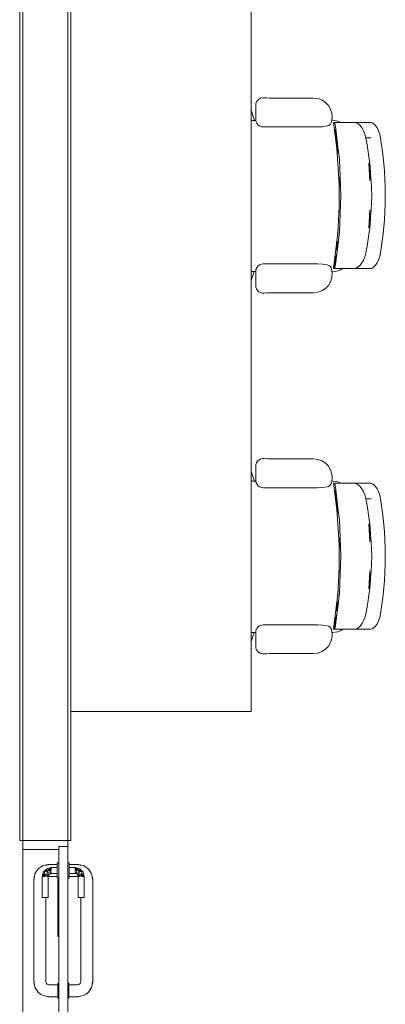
# Model space of a CAD drawing. Header units: millimetres. Extents: x -261 to 187, y -214 to 106.
# Tile 1041 of 1056: x -187.25 to -186.03, y 6.76 to 10.04. Entities that reach past the tile are written whole.
import ezdxf

# ---------------------------------------------------------------- set-up
doc = ezdxf.new("R2010")
doc.units = ezdxf.units.MM
doc.header["$LTSCALE"] = 0.005
doc.header["$MEASUREMENT"] = 0
for name, color, linetype, lineweight in [('IFC-Elemento de mobília-Contorno', 9, 'Continuous', 5), ('IFC-Laje-Contorno', 9, 'Continuous', 5), ('IFC-Parede padrão-Contorno', 9, 'Continuous', 5), ('IFC-Parede-Contorno', 9, 'Continuous', 5), ('IFC-Porta-Contorno', 9, 'Continuous', 5)]:
    doc.layers.add(name, color=color, linetype=linetype, lineweight=lineweight)

msp = doc.modelspace()

# ---------------------------------------------------------------- linework, layer by layer
at = {"layer": 'IFC-Elemento de mobília-Contorno', "lineweight": 5}
for p, q in [((-186.4428, 9.776), (-186.4369, 9.7775)), ((-186.4369, 9.7775), (-186.4309, 9.7777)), ((-186.4309, 9.7777), (-186.4221, 9.777)), ((-186.4221, 9.777), (-186.4132, 9.7768)), ((-186.4132, 9.7768), (-186.2664, 9.7768)), ((-186.2664, 9.7768), (-186.2521, 9.7751)), ((-186.4589, 9.7523), (-186.4582, 9.7584)), ((-186.4589, 9.706), (-186.4589, 9.7523)), ((-186.4582, 9.7584), (-186.456, 9.764)), ((-186.456, 9.764), (-186.4526, 9.7691)), ((-186.4526, 9.7691), (-186.4481, 9.7731)), ((-186.4481, 9.7731), (-186.4428, 9.776)), ((-186.2521, 9.7751), (-186.2386, 9.7703)), ((-186.2386, 9.7703), (-186.2265, 9.7625)), ((-186.2265, 9.7625), (-186.2166, 9.7522)), ((-186.2166, 9.7522), (-186.2092, 9.7398)), ((-186.4741, 9.7362), (-186.4624, 9.7024)), ((-186.2092, 9.7398), (-186.2048, 9.7262)), ((-186.2058, 9.6977), (-186.2037, 9.7119)), ((-186.2048, 9.7262), (-186.2037, 9.7119)), ((-186.4741, 9.7025), (-186.4584, 9.7024)), ((-186.4589, 9.706), (-186.458, 9.6994)), ((-186.458, 9.6994), (-186.4555, 9.6933)), ((-186.4555, 9.6933), (-186.4514, 9.688)), ((-186.4514, 9.688), (-186.4462, 9.684)), ((-186.4462, 9.684), (-186.44, 9.6814)), ((-186.44, 9.6814), (-186.4334, 9.6805)), ((-186.4334, 9.6805), (-186.252, 9.6805)), ((-186.252, 9.6805), (-186.236, 9.6814)), ((-186.236, 9.6814), (-186.2201, 9.684)), ((-186.2201, 9.684), (-186.2162, 9.6853)), ((-186.2162, 9.6853), (-186.2126, 9.6875)), ((-186.2126, 9.6875), (-186.2096, 9.6903)), ((-186.2096, 9.6903), (-186.2073, 9.6938)), ((-186.2073, 9.6938), (-186.2058, 9.6977)), ((-186.205, 9.7029), (-186.2014, 9.7029)), ((-186.2014, 9.7029), (-186.185, 9.7003)), ((-186.1995, 9.6954), (-186.1988, 9.6954)), ((-186.1995, 9.6954), (-186.1879, 9.6083)), ((-186.1988, 9.6954), (-186.1964, 9.6954)), ((-186.1964, 9.6954), (-186.1947, 9.6954)), ((-186.1947, 9.6954), (-186.1945, 9.6954)), ((-186.1945, 9.6954), (-186.1942, 9.6954)), ((-186.1945, 9.6954), (-186.1916, 9.6734)), ((-186.1942, 9.6954), (-186.1937, 9.6954)), ((-186.1937, 9.6954), (-186.1903, 9.6954)), ((-186.1903, 9.6954), (-186.1839, 9.6954)), ((-186.185, 9.7003), (-186.1747, 9.6954)), ((-186.1839, 9.6954), (-186.1746, 9.6954)), ((-186.1747, 9.6954), (-186.1625, 9.6954)), ((-186.1625, 9.6954), (-186.1476, 9.6954)), ((-186.1476, 9.6954), (-186.13, 9.6954)), ((-186.13, 9.6954), (-186.1239, 9.6942)), ((-186.13, 9.6954), (-186.0759, 9.6954)), ((-186.1239, 9.6942), (-186.1175, 9.6907)), ((-186.1175, 9.6907), (-186.1111, 9.6851)), ((-186.1111, 9.6851), (-186.1048, 9.6774)), ((-186.0759, 9.6954), (-186.0708, 9.6942)), ((-186.0708, 9.6942), (-186.0653, 9.6906)), ((-186.0653, 9.6906), (-186.0597, 9.6849)), ((-186.0597, 9.6849), (-186.0544, 9.6771)), ((-186.1938, 9.6734), (-186.1912, 9.6514)), ((-186.1938, 9.6734), (-186.1891, 9.634)), ((-186.1916, 9.6734), (-186.1893, 9.6541)), ((-186.1912, 9.6514), (-186.1891, 9.634)), ((-186.1893, 9.6541), (-186.187, 9.6349)), ((-186.1048, 9.6774), (-186.0992, 9.6678)), ((-186.0992, 9.6678), (-186.0945, 9.6566)), ((-186.0945, 9.6566), (-186.0913, 9.6441)), ((-186.0544, 9.6771), (-186.0495, 9.6675)), ((-186.0495, 9.6675), (-186.0455, 9.6564)), ((-186.0455, 9.6564), (-186.0426, 9.6441)), ((-186.1889, 9.6156), (-186.1874, 9.5998)), ((-186.1888, 9.6321), (-186.1842, 9.5936)), ((-186.1888, 9.6321), (-186.1865, 9.6129)), ((-186.187, 9.6349), (-186.1834, 9.6046)), ((-186.1865, 9.6129), (-186.1842, 9.5936)), ((-186.0913, 9.6441), (-186.0873, 9.6211)), ((-186.0913, 9.6441), (-186.0735, 9.6441)), ((-186.0873, 9.6211), (-186.0838, 9.5979)), ((-186.0426, 9.6441), (-186.0347, 9.5897)), ((-186.1879, 9.6083), (-186.1804, 9.4913)), ((-186.1834, 9.6046), (-186.1797, 9.5743)), ((-186.0838, 9.5979), (-186.0798, 9.5659)), ((-186.0347, 9.5897), (-186.0294, 9.535)), ((-186.1797, 9.5743), (-186.1785, 9.5438)), ((-186.0816, 9.5598), (-186.0798, 9.5303)), ((-186.0816, 9.5598), (-186.0781, 9.5008)), ((-186.0798, 9.5659), (-186.0777, 9.5496)), ((-186.0777, 9.5496), (-186.0756, 9.5252)), ((-186.1785, 9.5438), (-186.1773, 9.5133)), ((-186.0798, 9.5303), (-186.0781, 9.5008)), ((-186.0756, 9.5252), (-186.0734, 9.5009)), ((-186.0294, 9.535), (-186.0268, 9.4799)), ((-186.1805, 9.4094), (-186.1804, 9.4913)), ((-186.1795, 9.5133), (-186.1783, 9.4829)), ((-186.1773, 9.5133), (-186.1761, 9.4829)), ((-186.1761, 9.4829), (-186.1749, 9.4524)), ((-186.0734, 9.5009), (-186.0718, 9.4521)), ((-186.1761, 9.4219), (-186.1749, 9.4524)), ((-186.0734, 9.4032), (-186.0718, 9.4521)), ((-186.0268, 9.4799), (-186.0267, 9.4248)), ((-186.1773, 9.3914), (-186.1761, 9.4219)), ((-186.0294, 9.3698), (-186.0267, 9.4248)), ((-186.185, 9.3277), (-186.1805, 9.4094)), ((-186.1812, 9.397), (-186.1805, 9.4123)), ((-186.1785, 9.3609), (-186.1773, 9.3914)), ((-186.0816, 9.3443), (-186.0781, 9.4034)), ((-186.0799, 9.3738), (-186.0781, 9.4034)), ((-186.0756, 9.3789), (-186.0734, 9.4032)), ((-186.1797, 9.3305), (-186.1785, 9.3609)), ((-186.0816, 9.3443), (-186.0799, 9.3738)), ((-186.0798, 9.3382), (-186.0778, 9.3546)), ((-186.0778, 9.3546), (-186.0756, 9.3789)), ((-186.0347, 9.315), (-186.0294, 9.3698)), ((-186.1995, 9.2093), (-186.185, 9.3277)), ((-186.1859, 9.3203), (-186.1844, 9.3395)), ((-186.1844, 9.2919), (-186.1797, 9.3305)), ((-186.1821, 9.3112), (-186.1796, 9.3348)), ((-186.1821, 9.3112), (-186.1797, 9.3305)), ((-186.1812, 9.3182), (-186.1812, 9.3182)), ((-186.0839, 9.3062), (-186.0798, 9.3382)), ((-186.1916, 9.2313), (-186.1844, 9.2919)), ((-186.1892, 9.2699), (-186.1856, 9.3002)), ((-186.1867, 9.2726), (-186.1844, 9.2919)), ((-186.1844, 9.2919), (-186.1821, 9.3112)), ((-186.0873, 9.2834), (-186.0839, 9.3062)), ((-186.0426, 9.2607), (-186.0347, 9.315)), ((-186.1916, 9.2313), (-186.189, 9.2533)), ((-186.189, 9.2533), (-186.1867, 9.2726)), ((-186.0945, 9.2482), (-186.0913, 9.2607)), ((-186.0913, 9.2607), (-186.0873, 9.2834)), ((-186.0455, 9.2484), (-186.0426, 9.2607)), ((-186.4514, 9.2167), (-186.4462, 9.2208)), ((-186.4462, 9.2208), (-186.44, 9.2233)), ((-186.44, 9.2233), (-186.4334, 9.2242)), ((-186.4334, 9.2242), (-186.252, 9.2242)), ((-186.252, 9.2242), (-186.236, 9.2233)), ((-186.236, 9.2233), (-186.2201, 9.2208)), ((-186.2201, 9.2208), (-186.2162, 9.2194)), ((-186.2162, 9.2194), (-186.2126, 9.2173)), ((-186.1964, 9.2093), (-186.1938, 9.2313)), ((-186.1945, 9.2093), (-186.1916, 9.2313)), ((-186.1938, 9.2313), (-186.1915, 9.2506)), ((-186.1175, 9.214), (-186.1111, 9.2197)), ((-186.1111, 9.2197), (-186.1048, 9.2274)), ((-186.1048, 9.2274), (-186.0992, 9.2369)), ((-186.0992, 9.2369), (-186.0945, 9.2482)), ((-186.0653, 9.2141), (-186.0597, 9.2199)), ((-186.0597, 9.2199), (-186.0544, 9.2276)), ((-186.0544, 9.2276), (-186.0495, 9.2372)), ((-186.0495, 9.2372), (-186.0455, 9.2484)), ((-186.4741, 9.1686), (-186.4637, 9.1987)), ((-186.4741, 9.1987), (-186.4589, 9.1987)), ((-186.4589, 9.1988), (-186.458, 9.2053)), ((-186.4589, 9.1524), (-186.4589, 9.1988)), ((-186.4586, 9.2079), (-186.457, 9.2079)), ((-186.458, 9.2053), (-186.4555, 9.2115)), ((-186.4555, 9.2115), (-186.4514, 9.2167)), ((-186.2126, 9.2173), (-186.2096, 9.2144)), ((-186.2096, 9.2144), (-186.2073, 9.211)), ((-186.2073, 9.211), (-186.2058, 9.2071)), ((-186.2058, 9.2071), (-186.2037, 9.1929)), ((-186.2048, 9.1786), (-186.2037, 9.1929)), ((-186.2045, 9.1983), (-186.2014, 9.1983)), ((-186.2014, 9.1983), (-186.185, 9.2009)), ((-186.1995, 9.2093), (-186.1988, 9.2093)), ((-186.1988, 9.2093), (-186.1964, 9.2093)), ((-186.1964, 9.2093), (-186.1947, 9.2093)), ((-186.1947, 9.2093), (-186.1945, 9.2093)), ((-186.1945, 9.2093), (-186.1942, 9.2093)), ((-186.1942, 9.2093), (-186.1937, 9.2093)), ((-186.1937, 9.2093), (-186.1903, 9.2093)), ((-186.1903, 9.2093), (-186.1839, 9.2093)), ((-186.185, 9.2009), (-186.1755, 9.2048)), ((-186.1839, 9.2093), (-186.1746, 9.2093)), ((-186.1755, 9.2048), (-186.1691, 9.2093)), ((-186.1746, 9.2093), (-186.1625, 9.2093)), ((-186.1625, 9.2093), (-186.1476, 9.2093)), ((-186.1476, 9.2093), (-186.13, 9.2093)), ((-186.13, 9.2093), (-186.1239, 9.2105)), ((-186.13, 9.2093), (-186.0759, 9.2093)), ((-186.1239, 9.2105), (-186.1175, 9.214)), ((-186.0759, 9.2093), (-186.0708, 9.2105)), ((-186.0708, 9.2105), (-186.0653, 9.2141)), ((-186.2166, 9.1526), (-186.2092, 9.1649)), ((-186.2092, 9.1649), (-186.2048, 9.1786)), ((-186.4589, 9.1524), (-186.4582, 9.1464)), ((-186.4582, 9.1464), (-186.456, 9.1407)), ((-186.456, 9.1407), (-186.4526, 9.1357)), ((-186.4526, 9.1357), (-186.4481, 9.1316)), ((-186.4481, 9.1316), (-186.4428, 9.1288)), ((-186.4428, 9.1288), (-186.4369, 9.1272)), ((-186.4369, 9.1272), (-186.4309, 9.1271)), ((-186.4309, 9.1271), (-186.4221, 9.1278)), ((-186.4221, 9.1278), (-186.4132, 9.128)), ((-186.4132, 9.128), (-186.2664, 9.128)), ((-186.2664, 9.128), (-186.2521, 9.1296)), ((-186.2521, 9.1296), (-186.2386, 9.1345)), ((-186.2386, 9.1345), (-186.2265, 9.1423)), ((-186.2265, 9.1423), (-186.2166, 9.1526)), ((-186.456, 8.5617), (-186.4526, 8.5668)), ((-186.4526, 8.5668), (-186.4481, 8.5708)), ((-186.4481, 8.5708), (-186.4428, 8.5737)), ((-186.4428, 8.5737), (-186.4369, 8.5753)), ((-186.4369, 8.5753), (-186.4309, 8.5754)), ((-186.4309, 8.5754), (-186.4221, 8.5747)), ((-186.4221, 8.5747), (-186.4132, 8.5745)), ((-186.4132, 8.5745), (-186.2664, 8.5745)), ((-186.2664, 8.5745), (-186.2521, 8.5728)), ((-186.2521, 8.5728), (-186.2386, 8.568)), ((-186.2386, 8.568), (-186.2265, 8.5602)), ((-186.4741, 8.5339), (-186.4624, 8.5001)), ((-186.4589, 8.5501), (-186.4582, 8.5561)), ((-186.4589, 8.5037), (-186.4589, 8.5501)), ((-186.4582, 8.5561), (-186.456, 8.5617)), ((-186.2265, 8.5602), (-186.2166, 8.5499)), ((-186.2166, 8.5499), (-186.2092, 8.5376)), ((-186.2092, 8.5376), (-186.2048, 8.5239)), ((-186.4741, 8.5002), (-186.4584, 8.5001)), ((-186.4589, 8.5037), (-186.458, 8.4971)), ((-186.458, 8.4971), (-186.4555, 8.491)), ((-186.2058, 8.4954), (-186.2037, 8.5096)), ((-186.205, 8.5006), (-186.2014, 8.5006)), ((-186.2048, 8.5239), (-186.2037, 8.5096)), ((-186.2014, 8.5006), (-186.185, 8.498)), ((-186.185, 8.498), (-186.1747, 8.4932)), ((-186.4555, 8.491), (-186.4514, 8.4857)), ((-186.4514, 8.4857), (-186.4462, 8.4817)), ((-186.4462, 8.4817), (-186.44, 8.4791)), ((-186.44, 8.4791), (-186.4334, 8.4783)), ((-186.4334, 8.4783), (-186.252, 8.4783)), ((-186.252, 8.4783), (-186.236, 8.4791)), ((-186.236, 8.4791), (-186.2201, 8.4817)), ((-186.2201, 8.4817), (-186.2162, 8.483)), ((-186.2162, 8.483), (-186.2126, 8.4852)), ((-186.2126, 8.4852), (-186.2096, 8.488)), ((-186.2096, 8.488), (-186.2073, 8.4915)), ((-186.2073, 8.4915), (-186.2058, 8.4954)), ((-186.1995, 8.4932), (-186.1988, 8.4932)), ((-186.1995, 8.4932), (-186.1879, 8.406)), ((-186.1988, 8.4932), (-186.1964, 8.4932)), ((-186.1964, 8.4932), (-186.1947, 8.4932)), ((-186.1947, 8.4932), (-186.1945, 8.4932)), ((-186.1945, 8.4932), (-186.1942, 8.4932)), ((-186.1945, 8.4932), (-186.1916, 8.4711)), ((-186.1942, 8.4932), (-186.1937, 8.4932)), ((-186.1938, 8.4711), (-186.1912, 8.4491)), ((-186.1938, 8.4711), (-186.1891, 8.4317)), ((-186.1937, 8.4932), (-186.1903, 8.4932)), ((-186.1916, 8.4711), (-186.1893, 8.4519)), ((-186.1903, 8.4932), (-186.1839, 8.4932)), ((-186.1839, 8.4932), (-186.1746, 8.4932)), ((-186.1747, 8.4932), (-186.1625, 8.4932)), ((-186.1625, 8.4932), (-186.1476, 8.4932)), ((-186.1476, 8.4932), (-186.13, 8.4932)), ((-186.13, 8.4932), (-186.1239, 8.4919)), ((-186.13, 8.4932), (-186.0759, 8.4932)), ((-186.1239, 8.4919), (-186.1175, 8.4884)), ((-186.1175, 8.4884), (-186.1111, 8.4828)), ((-186.1111, 8.4828), (-186.1048, 8.4751)), ((-186.1048, 8.4751), (-186.0992, 8.4656)), ((-186.0992, 8.4656), (-186.0945, 8.4543)), ((-186.0759, 8.4932), (-186.0708, 8.4919)), ((-186.0708, 8.4919), (-186.0653, 8.4883)), ((-186.0653, 8.4883), (-186.0597, 8.4826)), ((-186.0597, 8.4826), (-186.0544, 8.4748)), ((-186.0544, 8.4748), (-186.0495, 8.4653)), ((-186.0495, 8.4653), (-186.0455, 8.4541)), ((-186.1912, 8.4491), (-186.1891, 8.4317)), ((-186.1893, 8.4519), (-186.187, 8.4326)), ((-186.187, 8.4326), (-186.1834, 8.4023)), ((-186.0945, 8.4543), (-186.0913, 8.4418)), ((-186.0913, 8.4418), (-186.0873, 8.4188)), ((-186.0913, 8.4418), (-186.0735, 8.4418)), ((-186.0455, 8.4541), (-186.0426, 8.4418)), ((-186.0426, 8.4418), (-186.0347, 8.3874)), ((-186.1889, 8.4133), (-186.1874, 8.3975)), ((-186.1888, 8.4298), (-186.1842, 8.3913)), ((-186.1888, 8.4298), (-186.1865, 8.4106)), ((-186.1879, 8.406), (-186.1804, 8.289)), ((-186.1865, 8.4106), (-186.1842, 8.3913)), ((-186.1834, 8.4023), (-186.1797, 8.372)), ((-186.0873, 8.4188), (-186.0838, 8.3957)), ((-186.1797, 8.372), (-186.1785, 8.3415)), ((-186.0838, 8.3957), (-186.0798, 8.3636)), ((-186.0347, 8.3874), (-186.0294, 8.3327)), ((-186.1785, 8.3415), (-186.1773, 8.311)), ((-186.0816, 8.3576), (-186.0798, 8.328)), ((-186.0816, 8.3576), (-186.0781, 8.2985)), ((-186.0798, 8.3636), (-186.0777, 8.3473)), ((-186.0777, 8.3473), (-186.0756, 8.3229)), ((-186.1795, 8.311), (-186.1783, 8.2806)), ((-186.1773, 8.311), (-186.1761, 8.2806)), ((-186.0798, 8.328), (-186.0781, 8.2985)), ((-186.0756, 8.3229), (-186.0734, 8.2986)), ((-186.0294, 8.3327), (-186.0268, 8.2777)), ((-186.1805, 8.2071), (-186.1804, 8.289)), ((-186.1761, 8.2806), (-186.1749, 8.2501)), ((-186.0734, 8.2986), (-186.0718, 8.2498)), ((-186.0268, 8.2777), (-186.0267, 8.2225)), ((-186.1761, 8.2196), (-186.1749, 8.2501)), ((-186.0734, 8.2009), (-186.0718, 8.2498)), ((-186.185, 8.1254), (-186.1805, 8.2071)), ((-186.1812, 8.1947), (-186.1805, 8.21)), ((-186.1773, 8.1891), (-186.1761, 8.2196)), ((-186.0294, 8.1675), (-186.0267, 8.2225)), ((-186.1785, 8.1587), (-186.1773, 8.1891)), ((-186.0816, 8.142), (-186.0781, 8.2011)), ((-186.0816, 8.142), (-186.0799, 8.1716)), ((-186.0799, 8.1716), (-186.0781, 8.2011)), ((-186.0778, 8.1523), (-186.0756, 8.1766)), ((-186.0756, 8.1766), (-186.0734, 8.2009)), ((-186.1859, 8.118), (-186.1844, 8.1372)), ((-186.1797, 8.1282), (-186.1785, 8.1587)), ((-186.0839, 8.1039), (-186.0798, 8.1359)), ((-186.0798, 8.1359), (-186.0778, 8.1523)), ((-186.0347, 8.1128), (-186.0294, 8.1675)), ((-186.1995, 8.007), (-186.185, 8.1254)), ((-186.1844, 8.0896), (-186.1797, 8.1282)), ((-186.1844, 8.0896), (-186.1821, 8.1089)), ((-186.1821, 8.1089), (-186.1796, 8.1326)), ((-186.1821, 8.1089), (-186.1797, 8.1282)), ((-186.1812, 8.1159), (-186.1812, 8.1159)), ((-186.0873, 8.0811), (-186.0839, 8.1039)), ((-186.0426, 8.0584), (-186.0347, 8.1128)), ((-186.1916, 8.029), (-186.1844, 8.0896)), ((-186.1892, 8.0676), (-186.1856, 8.0979)), ((-186.189, 8.0511), (-186.1867, 8.0703)), ((-186.1867, 8.0703), (-186.1844, 8.0896)), ((-186.0913, 8.0584), (-186.0873, 8.0811)), ((-186.1938, 8.029), (-186.1915, 8.0483)), ((-186.1916, 8.029), (-186.189, 8.0511)), ((-186.0992, 8.0346), (-186.0945, 8.0459)), ((-186.0945, 8.0459), (-186.0913, 8.0584)), ((-186.0495, 8.0349), (-186.0455, 8.0461)), ((-186.0455, 8.0461), (-186.0426, 8.0584)), ((-186.4586, 8.0056), (-186.457, 8.0056)), ((-186.458, 8.0031), (-186.4555, 8.0092)), ((-186.4555, 8.0092), (-186.4514, 8.0145)), ((-186.4514, 8.0145), (-186.4462, 8.0185)), ((-186.4462, 8.0185), (-186.44, 8.021)), ((-186.44, 8.021), (-186.4334, 8.0219)), ((-186.4334, 8.0219), (-186.252, 8.0219)), ((-186.252, 8.0219), (-186.236, 8.021)), ((-186.236, 8.021), (-186.2201, 8.0185)), ((-186.2201, 8.0185), (-186.2162, 8.0172)), ((-186.2162, 8.0172), (-186.2126, 8.015)), ((-186.2126, 8.015), (-186.2096, 8.0121)), ((-186.2096, 8.0121), (-186.2073, 8.0087)), ((-186.2073, 8.0087), (-186.2058, 8.0048)), ((-186.2058, 8.0048), (-186.2037, 7.9906)), ((-186.1995, 8.007), (-186.1988, 8.007)), ((-186.1988, 8.007), (-186.1964, 8.007)), ((-186.1964, 8.007), (-186.1938, 8.029)), ((-186.1964, 8.007), (-186.1947, 8.007)), ((-186.1947, 8.007), (-186.1945, 8.007)), ((-186.1945, 8.007), (-186.1916, 8.029)), ((-186.1945, 8.007), (-186.1942, 8.007)), ((-186.1942, 8.007), (-186.1937, 8.007)), ((-186.1937, 8.007), (-186.1903, 8.007)), ((-186.1903, 8.007), (-186.1839, 8.007)), ((-186.1839, 8.007), (-186.1746, 8.007)), ((-186.1755, 8.0025), (-186.1691, 8.007)), ((-186.1746, 8.007), (-186.1625, 8.007)), ((-186.1625, 8.007), (-186.1476, 8.007)), ((-186.1476, 8.007), (-186.13, 8.007)), ((-186.13, 8.007), (-186.1239, 8.0082)), ((-186.13, 8.007), (-186.0759, 8.007)), ((-186.1239, 8.0082), (-186.1175, 8.0117)), ((-186.1175, 8.0117), (-186.1111, 8.0174)), ((-186.1111, 8.0174), (-186.1048, 8.0251)), ((-186.1048, 8.0251), (-186.0992, 8.0346)), ((-186.0759, 8.007), (-186.0708, 8.0082)), ((-186.0708, 8.0082), (-186.0653, 8.0118)), ((-186.0653, 8.0118), (-186.0597, 8.0176)), ((-186.0597, 8.0176), (-186.0544, 8.0253)), ((-186.0544, 8.0253), (-186.0495, 8.0349)), ((-186.4741, 7.9663), (-186.4637, 7.9964)), ((-186.4741, 7.9964), (-186.4589, 7.9964)), ((-186.4589, 7.9965), (-186.458, 8.0031)), ((-186.4589, 7.9501), (-186.4589, 7.9965)), ((-186.2092, 7.9626), (-186.2048, 7.9763)), ((-186.2048, 7.9763), (-186.2037, 7.9906)), ((-186.2045, 7.996), (-186.2014, 7.996)), ((-186.2014, 7.996), (-186.185, 7.9986)), ((-186.185, 7.9986), (-186.1755, 8.0025)), ((-186.4589, 7.9501), (-186.4582, 7.9441)), ((-186.4582, 7.9441), (-186.456, 7.9384)), ((-186.2386, 7.9322), (-186.2265, 7.94)), ((-186.2265, 7.94), (-186.2166, 7.9503)), ((-186.2166, 7.9503), (-186.2092, 7.9626)), ((-186.456, 7.9384), (-186.4526, 7.9334)), ((-186.4526, 7.9334), (-186.4481, 7.9293)), ((-186.4481, 7.9293), (-186.4428, 7.9265)), ((-186.4428, 7.9265), (-186.4369, 7.9249)), ((-186.4369, 7.9249), (-186.4309, 7.9248)), ((-186.4309, 7.9248), (-186.4221, 7.9255)), ((-186.4221, 7.9255), (-186.4132, 7.9257)), ((-186.4132, 7.9257), (-186.2664, 7.9257)), ((-186.2664, 7.9257), (-186.2521, 7.9273)), ((-186.2521, 7.9273), (-186.2386, 7.9322))]:
    msp.add_line(p, q, dxfattribs=at)
at = {"layer": 'IFC-Laje-Contorno', "lineweight": 5}
for p, q in [((-186.4741, 7.7326), (-186.4741, 15.2835)), ((-187.0753, 7.7326), (-186.4741, 7.7326)), ((-187.0853, 7.2281), (-187.0853, 7.3033)), ((-187.2356, 6.4316), (-187.2356, 7.2732)), ((-187.0853, 6.8274), (-187.0853, 7.178)), ((-187.0853, 6.7372), (-187.0853, 6.7773))]:
    msp.add_line(p, q, dxfattribs=at)
at = {"layer": 'IFC-Parede padrão-Contorno', "lineweight": 5}
for p, q in [((-187.0853, 8.0375), (-187.0853, 15.2935)), ((-187.0753, 8.0795), (-187.0753, 15.2935)), ((-187.0853, 7.3033), (-187.0853, 8.0795)), ((-187.0753, 7.3033), (-187.0753, 8.0795)), ((-187.2356, 7.3033), (-187.2356, 8.0375)), ((-187.2356, 7.3033), (-187.221, 7.3033)), ((-187.221, 7.3033), (-187.0853, 7.3033)), ((-187.0853, 7.3033), (-187.0843, 7.3033)), ((-187.0843, 7.3033), (-187.0753, 7.3033))]:
    msp.add_line(p, q, dxfattribs=at)
at = {"layer": 'IFC-Parede-Contorno', "lineweight": 5}
for p, q in [((-187.2456, 7.3033), (-187.2456, 13.3555)), ((-187.2356, 7.3914), (-187.2356, 11.2455)), ((-187.2456, 7.3033), (-187.2446, 7.3033)), ((-187.2446, 7.3033), (-187.2356, 7.3033))]:
    msp.add_line(p, q, dxfattribs=at)
at = {"layer": 'IFC-Porta-Contorno', "lineweight": 5}
for p, q in [((-187.2356, 7.2757), (-187.2356, 7.3033)), ((-187.1154, 7.2076), (-187.1154, 7.2832)), ((-187.1154, 7.2832), (-187.088, 7.2832)), ((-187.088, 7.2832), (-187.0853, 7.2832)), ((-187.0853, 7.285), (-187.0853, 7.3033)), ((-187.0853, 7.2832), (-187.0853, 7.285)), ((-187.0853, 7.2076), (-187.0853, 7.2832)), ((-187.2356, 7.2732), (-187.2356, 7.2757)), ((-187.2356, 7.2732), (-187.1255, 7.2732)), ((-187.1255, 7.2732), (-187.1154, 7.2732)), ((-187.1757, 7.2139), (-187.1676, 7.2193)), ((-187.1676, 7.2193), (-187.1578, 7.2213)), ((-187.1582, 7.2212), (-187.1484, 7.2231)), ((-187.1582, 7.2212), (-187.157, 7.2214)), ((-187.1578, 7.2213), (-187.1572, 7.2214)), ((-187.1572, 7.2214), (-187.1484, 7.2224)), ((-187.1484, 7.2231), (-187.1204, 7.2231)), ((-187.1204, 7.2281), (-187.1154, 7.2281)), ((-187.1204, 7.2273), (-187.1204, 7.2281)), ((-187.1204, 7.2248), (-187.1204, 7.2273)), ((-187.1204, 7.2208), (-187.1204, 7.2248)), ((-187.1204, 7.2156), (-187.1204, 7.2208)), ((-187.0853, 7.2281), (-187.0803, 7.2281)), ((-187.0803, 7.2273), (-187.0803, 7.2281)), ((-187.0803, 7.2248), (-187.0803, 7.2273)), ((-187.0803, 7.2208), (-187.0803, 7.2248)), ((-187.0803, 7.2231), (-187.0522, 7.2231)), ((-187.0803, 7.2156), (-187.0803, 7.2208)), ((-187.0522, 7.2231), (-187.0425, 7.2212)), ((-187.0522, 7.2224), (-187.0435, 7.2214)), ((-187.0436, 7.2214), (-187.0425, 7.2212)), ((-187.0434, 7.2214), (-187.0429, 7.2213)), ((-187.0429, 7.2213), (-187.0331, 7.2193)), ((-187.0331, 7.2193), (-187.0249, 7.2139)), ((-187.1966, 7.1828), (-187.1947, 7.1922)), ((-187.1947, 7.1922), (-187.1893, 7.2003)), ((-187.1903, 7.1988), (-187.1888, 7.2018)), ((-187.1893, 7.2003), (-187.1869, 7.2043)), ((-187.1888, 7.2018), (-187.1838, 7.2085)), ((-187.1869, 7.2043), (-187.1838, 7.2085)), ((-187.1838, 7.2085), (-187.1791, 7.212)), ((-187.1791, 7.212), (-187.1728, 7.2158)), ((-187.1705, 7.1831), (-187.1699, 7.1852)), ((-187.1699, 7.1852), (-187.1693, 7.1873)), ((-187.1693, 7.1873), (-187.1682, 7.1916)), ((-187.1693, 7.1873), (-187.1655, 7.1831)), ((-187.1682, 7.1916), (-187.1664, 7.1981)), ((-187.1682, 7.1916), (-187.1655, 7.1831)), ((-187.1682, 7.1916), (-187.1604, 7.1831)), ((-187.1664, 7.1981), (-187.1637, 7.2008)), ((-187.1638, 7.1914), (-187.1614, 7.1985)), ((-187.1638, 7.1914), (-187.1549, 7.1924)), ((-187.1638, 7.1914), (-187.1518, 7.1831)), ((-187.1638, 7.1914), (-187.1604, 7.1831)), ((-187.1637, 7.2008), (-187.1609, 7.2036)), ((-187.1614, 7.1985), (-187.1574, 7.2007)), ((-187.1609, 7.2036), (-187.1582, 7.2063)), ((-187.1582, 7.2063), (-187.1554, 7.2091)), ((-187.1582, 7.2063), (-187.1574, 7.2007)), ((-187.1582, 7.2063), (-187.151, 7.2007)), ((-187.1574, 7.2007), (-187.151, 7.2007)), ((-187.1574, 7.2007), (-187.1495, 7.1941)), ((-187.1554, 7.2091), (-187.1489, 7.2108)), ((-187.1554, 7.2091), (-187.1487, 7.2064)), ((-187.1549, 7.1924), (-187.1495, 7.1941)), ((-187.1549, 7.1924), (-187.1518, 7.1831)), ((-187.1549, 7.1924), (-187.1504, 7.1831)), ((-187.1549, 7.1924), (-187.1475, 7.1901)), ((-187.151, 7.2007), (-187.1487, 7.2064)), ((-187.1504, 7.1831), (-187.149, 7.1866)), ((-187.1495, 7.1941), (-187.1452, 7.195)), ((-187.149, 7.1866), (-187.1475, 7.1901)), ((-187.1489, 7.2108), (-187.1447, 7.212)), ((-187.1489, 7.2108), (-187.1404, 7.2031)), ((-187.1489, 7.2108), (-187.1404, 7.2081)), ((-187.1487, 7.2064), (-187.1404, 7.196)), ((-187.1487, 7.2064), (-187.1404, 7.2031)), ((-187.1475, 7.1901), (-187.1439, 7.1916)), ((-187.1452, 7.195), (-187.1404, 7.196)), ((-187.1452, 7.195), (-187.1404, 7.1931)), ((-187.1447, 7.212), (-187.1425, 7.2125)), ((-187.1447, 7.212), (-187.1404, 7.2081)), ((-187.1439, 7.1916), (-187.1404, 7.1931)), ((-187.1425, 7.2125), (-187.1404, 7.2131)), ((-187.1404, 7.2131), (-187.1204, 7.2131)), ((-187.1404, 7.2102), (-187.1404, 7.2118)), ((-187.1404, 7.2081), (-187.1404, 7.2102)), ((-187.1404, 7.2057), (-187.1404, 7.2081)), ((-187.1404, 7.2031), (-187.1404, 7.2057)), ((-187.1404, 7.196), (-187.1404, 7.1981)), ((-187.1404, 7.1931), (-187.1204, 7.1931)), ((-187.1204, 7.2096), (-187.1204, 7.2156)), ((-187.1204, 7.2031), (-187.1204, 7.2096)), ((-187.1204, 7.1966), (-187.1204, 7.2031)), ((-187.1204, 7.1906), (-187.1204, 7.1966)), ((-187.1204, 7.1854), (-187.1204, 7.1906)), ((-187.1204, 7.1814), (-187.1204, 7.1854)), ((-187.1154, 7.0688), (-187.1154, 7.2076)), ((-187.0853, 7.2031), (-187.0853, 7.2096)), ((-187.0853, 7.0688), (-187.0853, 7.2076)), ((-187.0803, 7.2096), (-187.0803, 7.2156)), ((-187.0803, 7.2131), (-187.0603, 7.2131)), ((-187.0803, 7.2081), (-187.0803, 7.2102)), ((-187.0803, 7.2031), (-187.0803, 7.2096)), ((-187.0803, 7.1966), (-187.0803, 7.2031)), ((-187.0803, 7.196), (-187.0803, 7.1981)), ((-187.0803, 7.1906), (-187.0803, 7.1966)), ((-187.0803, 7.1931), (-187.0603, 7.1931)), ((-187.0803, 7.1854), (-187.0803, 7.1906)), ((-187.0803, 7.1814), (-187.0803, 7.1854)), ((-187.0603, 7.2131), (-187.0581, 7.2125)), ((-187.0603, 7.2081), (-187.056, 7.212)), ((-187.0603, 7.2102), (-187.0603, 7.2118)), ((-187.0603, 7.2031), (-187.0517, 7.2108)), ((-187.0603, 7.2081), (-187.0517, 7.2108)), ((-187.0603, 7.2081), (-187.0603, 7.2102)), ((-187.0603, 7.2057), (-187.0603, 7.2081)), ((-187.0603, 7.196), (-187.0519, 7.2064)), ((-187.0603, 7.2031), (-187.0519, 7.2064)), ((-187.0603, 7.2031), (-187.0603, 7.2057)), ((-187.0603, 7.196), (-187.0603, 7.1981)), ((-187.0603, 7.196), (-187.0554, 7.195)), ((-187.0603, 7.1931), (-187.0554, 7.195)), ((-187.0603, 7.1931), (-187.0567, 7.1916)), ((-187.0581, 7.2125), (-187.056, 7.212)), ((-187.0567, 7.1916), (-187.0532, 7.1901)), ((-187.056, 7.212), (-187.0517, 7.2108)), ((-187.0554, 7.195), (-187.0512, 7.1941)), ((-187.0532, 7.1901), (-187.0457, 7.1924)), ((-187.0532, 7.1901), (-187.0517, 7.1866)), ((-187.0519, 7.2064), (-187.0452, 7.2091)), ((-187.0519, 7.2064), (-187.0497, 7.2007)), ((-187.0517, 7.2108), (-187.0452, 7.2091)), ((-187.0517, 7.1866), (-187.0502, 7.1831)), ((-187.0512, 7.1941), (-187.0432, 7.2007)), ((-187.0512, 7.1941), (-187.0457, 7.1924)), ((-187.0502, 7.1831), (-187.0457, 7.1924)), ((-187.0497, 7.2007), (-187.0425, 7.2063)), ((-187.0497, 7.2007), (-187.0432, 7.2007)), ((-187.0489, 7.1831), (-187.0457, 7.1924)), ((-187.0489, 7.1831), (-187.0369, 7.1914)), ((-187.0457, 7.1924), (-187.0369, 7.1914)), ((-187.0452, 7.2091), (-187.0425, 7.2063)), ((-187.0432, 7.2007), (-187.0425, 7.2063)), ((-187.0432, 7.2007), (-187.0393, 7.1985)), ((-187.0425, 7.2063), (-187.0397, 7.2036)), ((-187.0402, 7.1831), (-187.0325, 7.1916)), ((-187.0402, 7.1831), (-187.0369, 7.1914)), ((-187.0397, 7.2036), (-187.0342, 7.1981)), ((-187.0393, 7.1985), (-187.0369, 7.1914)), ((-187.0352, 7.1831), (-187.0325, 7.1916)), ((-187.0352, 7.1831), (-187.0313, 7.1873)), ((-187.0342, 7.1981), (-187.0325, 7.1916)), ((-187.0325, 7.1916), (-187.0313, 7.1873)), ((-187.0313, 7.1873), (-187.0308, 7.1852)), ((-187.0308, 7.1852), (-187.0302, 7.1831)), ((-187.0279, 7.2158), (-187.0216, 7.212)), ((-187.0216, 7.212), (-187.0168, 7.2085)), ((-187.0168, 7.2085), (-187.0137, 7.2043)), ((-187.0168, 7.2085), (-187.0118, 7.2018)), ((-187.0137, 7.2043), (-187.0114, 7.2003)), ((-187.0118, 7.2018), (-187.0104, 7.1988)), ((-187.0114, 7.2003), (-187.006, 7.1922)), ((-187.006, 7.1922), (-187.0041, 7.1828)), ((-187.1985, 7.173), (-187.1966, 7.1828)), ((-187.1985, 7.0166), (-187.1985, 7.173)), ((-187.1978, 7.173), (-187.1968, 7.1816)), ((-187.1968, 7.1816), (-187.1966, 7.1828)), ((-187.1705, 7.1129), (-187.1705, 7.1831)), ((-187.1691, 7.1831), (-187.1675, 7.1831)), ((-187.1675, 7.1831), (-187.1655, 7.1831)), ((-187.1655, 7.1831), (-187.163, 7.1831)), ((-187.163, 7.1831), (-187.1604, 7.1831)), ((-187.1554, 7.1831), (-187.1534, 7.1831)), ((-187.1534, 7.1831), (-187.1518, 7.1831)), ((-187.1504, 7.1822), (-187.1484, 7.1831)), ((-187.1504, 7.1129), (-187.1504, 7.1831)), ((-187.1484, 7.1831), (-187.1204, 7.1831)), ((-187.1204, 7.1789), (-187.1204, 7.1814)), ((-187.1204, 7.178), (-187.1204, 7.1789)), ((-187.1204, 7.178), (-187.1154, 7.178)), ((-187.1184, 7.0429), (-187.1184, 7.173)), ((-187.1184, 7.173), (-187.1163, 7.173)), ((-187.1163, 7.173), (-187.1154, 7.173)), ((-187.1154, 7.0429), (-187.1154, 7.173)), ((-187.0853, 7.178), (-187.0803, 7.178)), ((-187.0803, 7.1831), (-187.0522, 7.1831)), ((-187.0803, 7.1789), (-187.0803, 7.1814)), ((-187.0803, 7.178), (-187.0803, 7.1789)), ((-187.0522, 7.1831), (-187.0502, 7.1822)), ((-187.0502, 7.1129), (-187.0502, 7.1831)), ((-187.0489, 7.1831), (-187.0473, 7.1831)), ((-187.0473, 7.1831), (-187.0452, 7.1831)), ((-187.0402, 7.1831), (-187.0376, 7.1831)), ((-187.0376, 7.1831), (-187.0352, 7.1831)), ((-187.0352, 7.1831), (-187.0331, 7.1831)), ((-187.0331, 7.1831), (-187.0315, 7.1831)), ((-187.0302, 7.1129), (-187.0302, 7.1831)), ((-187.0041, 7.1828), (-187.0039, 7.1816)), ((-187.0041, 7.1828), (-187.0021, 7.173)), ((-187.0039, 7.1816), (-187.0028, 7.173)), ((-187.0021, 7.0166), (-187.0021, 7.173)), ((-187.1705, 7.1129), (-187.1701, 7.1129)), ((-187.1701, 7.1129), (-187.1691, 7.1129)), ((-187.1691, 7.1129), (-187.1675, 7.1129)), ((-187.1675, 7.1129), (-187.1655, 7.1129)), ((-187.1655, 7.1129), (-187.163, 7.1129)), ((-187.163, 7.1129), (-187.1604, 7.1129)), ((-187.1604, 7.1129), (-187.1578, 7.1129)), ((-187.1584, 7.0166), (-187.1584, 7.1129)), ((-187.1578, 7.1129), (-187.1554, 7.1129)), ((-187.1554, 7.1129), (-187.1534, 7.1129)), ((-187.1534, 7.1129), (-187.1518, 7.1129)), ((-187.1518, 7.1129), (-187.1508, 7.1129)), ((-187.1508, 7.1129), (-187.1504, 7.1129)), ((-187.0502, 7.1129), (-187.0499, 7.1129)), ((-187.0499, 7.1129), (-187.0489, 7.1129)), ((-187.0489, 7.1129), (-187.0473, 7.1129)), ((-187.0473, 7.1129), (-187.0452, 7.1129)), ((-187.0452, 7.1129), (-187.0428, 7.1129)), ((-187.0428, 7.1129), (-187.0402, 7.1129)), ((-187.0422, 7.0166), (-187.0422, 7.1129)), ((-187.0402, 7.1129), (-187.0376, 7.1129)), ((-187.0376, 7.1129), (-187.0352, 7.1129)), ((-187.0352, 7.1129), (-187.0331, 7.1129)), ((-187.0331, 7.1129), (-187.0315, 7.1129)), ((-187.0315, 7.1129), (-187.0305, 7.1129)), ((-187.0305, 7.1129), (-187.0302, 7.1129)), ((-187.1154, 6.5307), (-187.1154, 7.0688)), ((-187.0853, 6.5307), (-187.0853, 7.0688)), ((-187.1184, 6.9827), (-187.1184, 7.0429)), ((-187.1985, 6.9888), (-187.1985, 7.0166)), ((-187.1985, 6.8324), (-187.1985, 6.9888)), ((-187.1584, 6.9888), (-187.1584, 7.0166)), ((-187.1584, 6.8324), (-187.1584, 6.9888)), ((-187.0422, 6.9888), (-187.0422, 7.0166)), ((-187.0422, 6.8324), (-187.0422, 6.9888)), ((-187.0021, 6.9888), (-187.0021, 7.0166)), ((-187.0021, 6.8324), (-187.0021, 6.9888)), ((-187.1184, 6.9827), (-187.1174, 6.9827)), ((-187.1174, 6.9827), (-187.1154, 6.9827)), ((-187.1985, 6.8324), (-187.1966, 6.8226)), ((-187.1978, 6.8324), (-187.1968, 6.8238)), ((-187.1968, 6.8238), (-187.1966, 6.8226)), ((-187.1584, 6.8324), (-187.1555, 6.8253)), ((-187.1577, 6.8277), (-187.1537, 6.8233)), ((-187.1555, 6.8253), (-187.1484, 6.8224)), ((-187.1184, 6.8274), (-187.1154, 6.8274)), ((-187.1184, 6.8265), (-187.1184, 6.8274)), ((-187.1184, 6.824), (-187.1184, 6.8265)), ((-187.1184, 6.82), (-187.1184, 6.824)), ((-187.0853, 6.8274), (-187.0823, 6.8274)), ((-187.0823, 6.8265), (-187.0823, 6.8274)), ((-187.0823, 6.824), (-187.0823, 6.8265)), ((-187.0823, 6.82), (-187.0823, 6.824)), ((-187.0522, 6.8224), (-187.0452, 6.8253)), ((-187.047, 6.8233), (-187.043, 6.8277)), ((-187.0451, 6.8253), (-187.0422, 6.8324)), ((-187.0041, 6.8226), (-187.0021, 6.8324)), ((-187.0041, 6.8226), (-187.0039, 6.8238)), ((-187.0039, 6.8238), (-187.0028, 6.8324)), ((-187.1968, 6.8236), (-187.1967, 6.8231)), ((-187.1967, 6.8231), (-187.1947, 6.8132)), ((-187.1947, 6.8132), (-187.1893, 6.8051)), ((-187.1912, 6.808), (-187.1874, 6.8017)), ((-187.1874, 6.8017), (-187.1838, 6.797)), ((-187.1838, 6.797), (-187.1796, 6.7939)), ((-187.1838, 6.797), (-187.1772, 6.792)), ((-187.1796, 6.7939), (-187.1757, 6.7915)), ((-187.1772, 6.792), (-187.1742, 6.7905)), ((-187.1757, 6.7915), (-187.1676, 6.7861)), ((-187.1484, 6.8224), (-187.1184, 6.8224)), ((-187.1184, 6.8149), (-187.1184, 6.82)), ((-187.1184, 6.8088), (-187.1184, 6.8149)), ((-187.1184, 6.8023), (-187.1184, 6.8088)), ((-187.1184, 6.7958), (-187.1184, 6.8023)), ((-187.1184, 6.7898), (-187.1184, 6.7958)), ((-187.0823, 6.8224), (-187.0522, 6.8224)), ((-187.0823, 6.8197), (-187.0823, 6.8217)), ((-187.0823, 6.8149), (-187.0823, 6.82)), ((-187.0823, 6.8123), (-187.0823, 6.8165)), ((-187.0823, 6.8088), (-187.0823, 6.8149)), ((-187.0823, 6.8075), (-187.0823, 6.8123)), ((-187.0823, 6.8023), (-187.0823, 6.8088)), ((-187.0823, 6.7958), (-187.0823, 6.8023)), ((-187.0823, 6.7923), (-187.0823, 6.7971)), ((-187.0823, 6.7898), (-187.0823, 6.7958)), ((-187.0823, 6.7882), (-187.0823, 6.7923)), ((-187.0331, 6.7861), (-187.0249, 6.7915)), ((-187.0264, 6.7905), (-187.0234, 6.792)), ((-187.0249, 6.7915), (-187.021, 6.7939)), ((-187.0234, 6.792), (-187.0168, 6.797)), ((-187.021, 6.7939), (-187.0168, 6.797)), ((-187.0168, 6.797), (-187.0133, 6.8017)), ((-187.0133, 6.8017), (-187.0094, 6.808)), ((-187.0114, 6.8051), (-187.006, 6.8132)), ((-187.006, 6.8132), (-187.004, 6.8231)), ((-187.004, 6.8231), (-187.0039, 6.8236)), ((-187.1676, 6.7861), (-187.1582, 6.7842)), ((-187.1582, 6.7842), (-187.157, 6.784)), ((-187.1582, 6.7842), (-187.1484, 6.7823)), ((-187.157, 6.784), (-187.1484, 6.783)), ((-187.1484, 6.7823), (-187.1184, 6.7823)), ((-187.1184, 6.7846), (-187.1184, 6.7898)), ((-187.1184, 6.7806), (-187.1184, 6.7846)), ((-187.1184, 6.7781), (-187.1184, 6.7806)), ((-187.1184, 6.7773), (-187.1184, 6.7781)), ((-187.1184, 6.7773), (-187.1154, 6.7773)), ((-187.0853, 6.7773), (-187.0823, 6.7773)), ((-187.0823, 6.7846), (-187.0823, 6.7898)), ((-187.0823, 6.783), (-187.0823, 6.785)), ((-187.0823, 6.7806), (-187.0823, 6.7846)), ((-187.0823, 6.7823), (-187.0522, 6.7823)), ((-187.0823, 6.7781), (-187.0823, 6.7806)), ((-187.0823, 6.7773), (-187.0823, 6.7781)), ((-187.0522, 6.7823), (-187.0425, 6.7842)), ((-187.0522, 6.783), (-187.0436, 6.784)), ((-187.0436, 6.784), (-187.0425, 6.7842)), ((-187.0425, 6.7842), (-187.0331, 6.7861))]:
    msp.add_line(p, q, dxfattribs=at)

doc.saveas('drawing.dxf')
